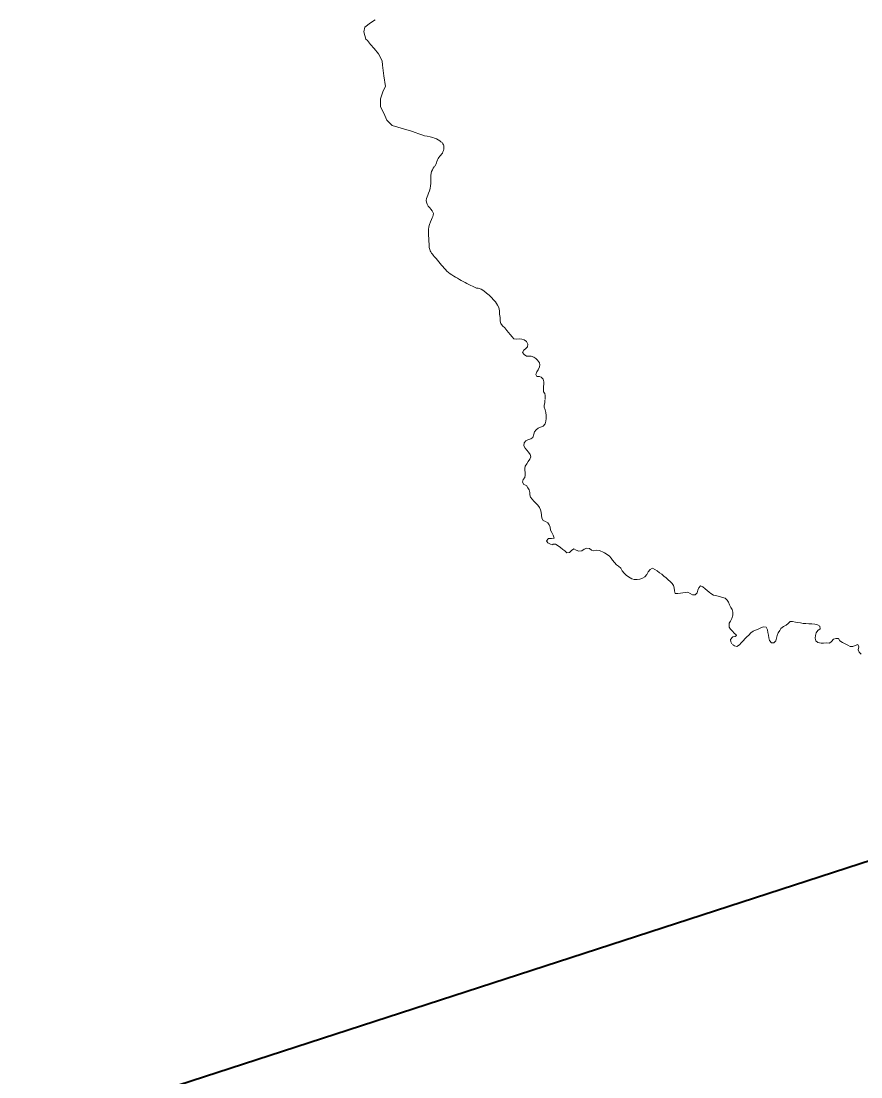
# Model space of a CAD drawing. Extents: x 553962 to 842807, y 8883888 to 9032388.
# Drawn here: x 592876 to 593568, y 8915654 to 8916524 of the extents above; entities that cross this region are included whole.
import ezdxf

# ---------------------------------------------------------------- set-up
doc = ezdxf.new("R2010")
doc.units = 0
doc.header["$LTSCALE"] = 160
doc.layers.add('6', color=7, linetype='Continuous', lineweight=13)

msp = doc.modelspace()

# ---------------------------------------------------------------- linework, layer by layer
at = {"layer": '6', "lineweight": 40}
msp.add_line((590967.2, 8914985.2), (596244.3, 8916699.1), dxfattribs=at)
at = {"layer": '6'}
for points in [[(593167.9, 8916524.7), (593164.1, 8916522.1), (593159.5, 8916518.6), (593158.6, 8916514.6), (593160.4, 8916508.6), (593161.8, 8916507.6), (593164.1, 8916504.4), (593167.2, 8916501), (593170.7, 8916496.5), (593173.8, 8916490.8), (593174, 8916487.4), (593175.2, 8916478.5)], [(593175.2, 8916478.5), (593176.4, 8916469.6), (593174.7, 8916466.1), (593172.5, 8916459.6), (593172.4, 8916453.2), (593176, 8916445.9), (593177.6, 8916442), (593182.1, 8916437.6), (593195.9, 8916433.4)], [(593251.3, 8916303.5), (593251.9, 8916303.5), (593252.8, 8916303.5), (593255.3, 8916302.7), (593257.5, 8916301.5), (593259.7, 8916299.6), (593261.8, 8916297.7), (593263.7, 8916296), (593265.3, 8916294), (593267.1, 8916292.2), (593268.8, 8916289.7), (593269.7, 8916287.6), (593270.4, 8916284.8), (593270.5, 8916282.2), (593270.8, 8916279.5), (593270.9, 8916276.9), (593270.8, 8916276.3), (593271.5, 8916274.4), (593272.9, 8916272.5), (593274.7, 8916270.9), (593276.5, 8916268.8), (593277.9, 8916267), (593279.1, 8916265.3), (593280.7, 8916263.4), (593282.2, 8916261.8), (593284.4, 8916261.7), (593286.6, 8916261.8), (593288.8, 8916261.7), (593290.7, 8916260.9), (593292.6, 8916259.6), (593293.6, 8916257.5), (593293.5, 8916255.3), (593292, 8916253.9), (593290.3, 8916252.4), (593289.2, 8916250.5), (593290.8, 8916249), (593292.5, 8916247.7), (593294.6, 8916247.7), (593296.5, 8916247.5), (593298.7, 8916246.8), (593300.3, 8916245.7), (593301.7, 8916244.4), (593303.2, 8916242.2), (593303.5, 8916240.4), (593303.2, 8916238.8), (593302.2, 8916236.4), (593301.1, 8916234.6), (593300.3, 8916232.6), (593301, 8916230.7), (593303.2, 8916230.8), (593304.8, 8916230.4), (593306.4, 8916228.7), (593306.9, 8916226.5), (593307, 8916224.7), (593306.5, 8916222.4), (593306.5, 8916220.7), (593306.7, 8916218.3), (593307.7, 8916216.7), (593307.9, 8916215.2), (593308, 8916212.8), (593308.1, 8916211.9)], [(593307.6, 8916211.4), (593307.6, 8916209.1), (593307.2, 8916207.2), (593307.2, 8916205.7), (593308, 8916203.3), (593308.6, 8916201.1), (593308.9, 8916198.8), (593308.8, 8916196.3), (593308.5, 8916194), (593307.9, 8916191.8), (593306.3, 8916189.9), (593304.1, 8916189.1), (593302.3, 8916188.3), (593300.5, 8916186.9), (593299.2, 8916185.2), (593298.7, 8916183.2), (593297.8, 8916180.7), (593296.2, 8916179.5), (593293.8, 8916178.6), (593292, 8916177.7), (593290.6, 8916176.1), (593290.5, 8916173.7), (593291.5, 8916171.7), (593292.9, 8916170.1), (593294.2, 8916168.5), (593295.5, 8916166.7), (593296.1, 8916164.7), (593295.3, 8916162.7), (593294.1, 8916160.9), (593293, 8916159), (593291.5, 8916157.1), (593291.3, 8916155), (593291.3, 8916153.8), (593291.4, 8916151.7), (593291.5, 8916149.6), (593291.1, 8916147.5), (593289.8, 8916145.9), (593289.3, 8916143.7), (593290.5, 8916141.8), (593292.5, 8916141.1), (593293.6, 8916139.2), (593294.7, 8916137.5), (593295.3, 8916135.4), (593295.4, 8916133.3), (593296, 8916131.4), (593297.4, 8916129.8), (593298.7, 8916128.1), (593300.3, 8916126.5), (593301.9, 8916124.8), (593303.2, 8916123), (593304, 8916121), (593304.7, 8916119), (593305, 8916116.5), (593305.2, 8916114.1), (593306.3, 8916112.2), (593308.2, 8916111.4), (593310.1, 8916110.2), (593311.3, 8916108.6), (593312.1, 8916106.6), (593312.4, 8916104.3), (593313.4, 8916102.2), (593314.6, 8916100), (593315.5, 8916097.7), (593315.2, 8916097.6), (593313.2, 8916097.5)], [(593313.2, 8916097.5), (593310.8, 8916097.4), (593309.1, 8916095.6), (593310.2, 8916093.9), (593312.4, 8916092.6), (593314.4, 8916092.1), (593314.4, 8916092.8), (593316.6, 8916092.8), (593318.7, 8916091.4), (593320.5, 8916089.9), (593322.5, 8916088.4), (593324.1, 8916087.2), (593325.7, 8916085.6), (593328, 8916085.8), (593329.6, 8916087.5), (593331.5, 8916088.9), (593333.6, 8916087.9), (593335.8, 8916086.9), (593338.2, 8916087.2), (593340, 8916088.6), (593342.3, 8916089.4), (593344.5, 8916089.1), (593346, 8916087.9), (593348, 8916087.1), (593350.5, 8916087.7), (593352.6, 8916087.4), (593356.2, 8916085.9), (593356.9, 8916085.6), (593359, 8916084.2), (593360.9, 8916082.7), (593362.2, 8916081.2), (593363.5, 8916079.6), (593365, 8916077.6), (593366.8, 8916075.7), (593368.4, 8916074.5), (593370.3, 8916072.9), (593371.5, 8916070.7), (593373, 8916068.9), (593374.7, 8916067.3), (593376.6, 8916065.9)], [(593376.6, 8916065.9), (593379.2, 8916064.1), (593381.3, 8916063.5), (593383.7, 8916063.6), (593386, 8916063.8), (593388, 8916064.7), (593389.9, 8916065.9), (593391.6, 8916067.6), (593392.8, 8916069.8), (593394.3, 8916071.8), (593396.4, 8916072.9), (593398.3, 8916071.9), (593400.2, 8916070.7), (593402.1, 8916069.2), (593403.9, 8916068), (593405.8, 8916066.3), (593407.6, 8916064.9), (593409.2, 8916063.3), (593411, 8916061.9), (593412.4, 8916060.4), (593413.6, 8916058.7), (593414.3, 8916056.7), (593414.5, 8916054.4), (593415, 8916052.2), (593417.1, 8916052), (593419.3, 8916052.3), (593421.3, 8916052.5), (593423.3, 8916052.9), (593425.3, 8916053.3), (593427.3, 8916052.1), (593429.2, 8916050.9), (593431.5, 8916050.9), (593433, 8916052.6), (593433.7, 8916054.7), (593434.5, 8916056.8), (593435.9, 8916058.4), (593437.9, 8916057.6), (593439.7, 8916056), (593441.3, 8916054.6), (593442.9, 8916053.2), (593444.5, 8916052.1), (593446.7, 8916050.8), (593449.2, 8916050.1), (593451.6, 8916049.5), (593454, 8916048.8), (593456.1, 8916048.2), (593457.9, 8916046.7), (593458.9, 8916044.9), (593459.7, 8916042.7), (593460.8, 8916040.5), (593462, 8916038.8), (593462.5, 8916036.6), (593462.4, 8916034.1), (593461.7, 8916031.6), (593460.7, 8916029.4), (593459.6, 8916027.6)], [(593459.6, 8916027.5), (593459.6, 8916027.6), (593459.4, 8916024.3), (593460.6, 8916022.7), (593462.2, 8916021), (593463.7, 8916019.4), (593465.3, 8916018.1), (593465.6, 8916017.4), (593464.5, 8916016.8), (593462.6, 8916016.4), (593462.1, 8916016.2), (593460.5, 8916014.3), (593460.9, 8916012.4), (593461.8, 8916010.6)], [(593462.2, 8916010.2), (593463.8, 8916009), (593465.9, 8916008.5), (593467.9, 8916009.8), (593469.3, 8916011.4), (593471, 8916013.1), (593472.6, 8916015), (593474.1, 8916016.3), (593475.7, 8916017.8), (593477.4, 8916019.7), (593479.2, 8916021.1), (593481.1, 8916022), (593483.3, 8916022.8), (593485.5, 8916023.8), (593487.6, 8916024.6), (593490, 8916024.4), (593491, 8916022.1), (593491.4, 8916020), (593491.9, 8916017.8), (593492.2, 8916015.7), (593492.8, 8916013.4), (593494.2, 8916011.5), (593496.2, 8916011.5), (593497.9, 8916013.2), (593498.5, 8916015.4), (593499.1, 8916017.6), (593499.9, 8916019.7), (593501.1, 8916021.5), (593502.1, 8916023.3)], [(593502.1, 8916023.3), (593504.2, 8916024.8), (593506.5, 8916026), (593508.1, 8916027.3), (593509.6, 8916029), (593511.7, 8916029.1), (593514, 8916028.6), (593516, 8916028.2), (593518.2, 8916027.8), (593520.4, 8916027.5), (593522.7, 8916027.3), (593525.1, 8916027.2), (593527.5, 8916027.1), (593530, 8916026.9), (593532.1, 8916026.4), (593534.2, 8916025.1), (593534.4, 8916023.1), (593532.5, 8916021.7), (593531.2, 8916019.8), (593530.5, 8916017.6), (593530.3, 8916015.2), (593530.7, 8916013), (593532.5, 8916011.7), (593535.2, 8916011.2), (593537.2, 8916011.2), (593539.7, 8916011.4), (593542, 8916011.3), (593543.8, 8916012.6), (593545.3, 8916014.4), (593547.3, 8916015.1), (593549.5, 8916014.9), (593550.7, 8916013), (593552.7, 8916011.7), (593554.9, 8916010.6), (593557.1, 8916009.5), (593559.2, 8916008.5), (593561.2, 8916008.5), (593563.2, 8916009.2), (593565.4, 8916010.1), (593566.1, 8916008.2), (593565.8, 8916005.8), (593566.5, 8916003.7), (593568.2, 8916002)]]:
    msp.add_lwpolyline(points, dxfattribs=at)
msp.add_spline([(593195.9, 8916433.4), (593200.1, 8916432.2), (593206.3, 8916429.8), (593215.4, 8916427.6), (593221.2, 8916424.9), (593224.3, 8916421.6), (593224.4, 8916418.2), (593222.7, 8916413.9), (593219.8, 8916410.4), (593218, 8916405.5), (593216.6, 8916403.5), (593214.1, 8916398.4), (593213.8, 8916389.8), (593212, 8916381.8), (593210, 8916375.9), (593212.9, 8916369.7), (593215.9, 8916365), (593214.4, 8916360.2), (593212, 8916351.9), (593212.3, 8916341.9), (593212.9, 8916335.4), (593218.2, 8916328), (593227.1, 8916317.7), (593238.9, 8916310), (593251.3, 8916303.5)], degree=3, dxfattribs=at)

doc.saveas('drawing.dxf')
